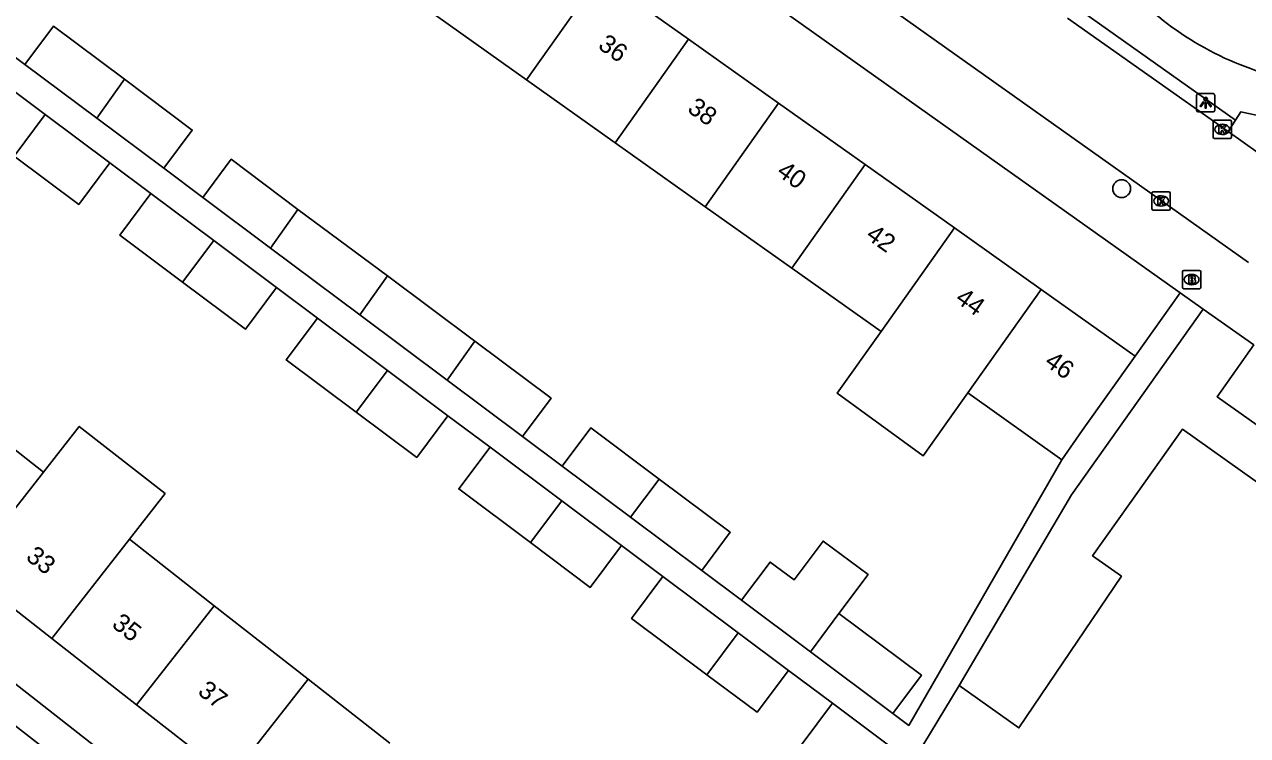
# Model space of a CAD drawing. Extents: x 162812 to 163818, y 381639 to 382470.
# Drawn here: x 163020.7 to 163087.6, y 381941.1 to 381980 of the extents above; entities that cross this region are included whole.
import ezdxf

# ---------------------------------------------------------------- set-up
doc = ezdxf.new("R2010")
doc.units = 0
for name, color, linetype in [('IMGEO_Boom', 7, 'Continuous'), ('IMGEO_Brandkraan', 7, 'Continuous'), ('IMGEO_Kolk', 7, 'Continuous'), ('IMGEO_Lichtpunt', 7, 'Continuous'), ('IMGEO_Pand', 7, 'Continuous'), ('IMGEO_Pand_nummerreeks', 7, 'Continuous'), ('IMGEO_Rijbaan_lokaal_open', 7, 'Continuous'), ('IMGEO_Voetpad_gesloten', 7, 'Continuous'), ('IMGEO_Voetpad_open', 7, 'Continuous')]:
    doc.layers.add(name, color=color, linetype=linetype)

msp = doc.modelspace()

# ---------------------------------------------------------------- linework, layer by layer
at = {"layer": 'IMGEO_Boom'}
msp.add_circle((163080.696, 381971.034), 0.489, dxfattribs=at)
at = {"layer": 'IMGEO_Brandkraan'}
for p, q in [((163084.025, 381965.636), (163084.025, 381966.488)), ((163084.1, 381966.562), (163084.952, 381966.562)), ((163085.026, 381966.488), (163085.026, 381965.636)), ((163084.513, 381966.342), (163084.538, 381966.342)), ((163084.952, 381965.562), (163084.1, 381965.562)), ((163084.536, 381965.782), (163084.511, 381965.782))]:
    msp.add_line(p, q, dxfattribs=at)
for points in [[(163084.025, 381965.636), (163084.025, 381966.488)], [(163084.1, 381966.562), (163084.952, 381966.562)], [(163085.026, 381966.488), (163085.026, 381965.636)], [(163084.373, 381966.262), (163084.373, 381965.862), (163084.586, 381965.862)], [(163084.604, 381966.262), (163084.373, 381966.262)], [(163084.552, 381966.181), (163084.498, 381966.181), (163084.498, 381966.105)], [(163084.498, 381966.105), (163084.551, 381966.105)], [(163084.56, 381966.029), (163084.498, 381966.029), (163084.498, 381965.948)], [(163084.498, 381965.948), (163084.56, 381965.948)], [(163084.952, 381965.562), (163084.1, 381965.562)]]:
    msp.add_lwpolyline(points, dxfattribs=at)
for centre, radius, start, end in [((163084.102, 381966.486), 0.0765, 91.55205, 178.44795), ((163084.102, 381966.486), 0.0765, 91.55205, 178.44795), ((163084.95, 381966.486), 0.0765, 1.55205, 88.44795), ((163084.95, 381966.486), 0.0765, 1.55205, 88.44795), ((163084.553, 381966.143), 0.0379, 267.82845, 90.93552), ((163084.561, 381965.988), 0.0404, 269.87594, 90.50774), ((163084.592, 381966.113), 0.251, 268.66757, 293.53466), ((163084.608, 381966.117), 0.145, 59.4692, 91.53667), ((163084.633, 381966.164), 0.0922, 285.51372, 58.15012), ((163084.638, 381965.972), 0.105, 301.31148, 78.98903), ((163084.102, 381965.638), 0.0765, 181.55205, 268.44795), ((163084.102, 381965.638), 0.0765, 181.55205, 268.44795), ((163084.95, 381965.638), 0.0765, 271.55205, 358.44795), ((163084.95, 381965.638), 0.0765, 271.55205, 358.44795)]:
    msp.add_arc(centre, radius, start, end, dxfattribs=at)
for centre, major_axis, ratio, start_param, end_param in [((163084.512, 381966.062), (-0.387, 0.002), 0.722429, 4.712389, 7.853982), ((163084.537, 381966.062), (-0.39, 0.002), 0.717154, 1.570796, 4.712389)]:
    msp.add_ellipse(centre, major_axis=major_axis, ratio=ratio, start_param=start_param, end_param=end_param, dxfattribs=at)
at = {"layer": 'IMGEO_Kolk'}
for p, q in [((163085.699, 381973.851), (163085.699, 381974.703)), ((163085.774, 381974.777), (163086.626, 381974.777)), ((163086.187, 381974.557), (163086.212, 381974.557)), ((163086.7, 381974.703), (163086.7, 381973.851)), ((163086.21, 381973.997), (163086.185, 381973.997)), ((163086.626, 381973.777), (163085.774, 381973.777)), ((163082.354, 381969.938), (163082.354, 381970.79)), ((163082.429, 381970.864), (163083.281, 381970.864)), ((163082.842, 381970.644), (163082.867, 381970.644)), ((163083.355, 381970.79), (163083.355, 381969.938)), ((163083.281, 381969.864), (163082.429, 381969.864)), ((163082.865, 381970.084), (163082.84, 381970.084))]:
    msp.add_line(p, q, dxfattribs=at)
for points in [[(163085.699, 381973.851), (163085.699, 381974.703)], [(163085.774, 381974.777), (163086.626, 381974.777)], [(163086.7, 381974.703), (163086.7, 381973.851)], [(163086.02, 381974.477), (163086.143, 381974.477), (163086.143, 381974.326), (163086.273, 381974.477), (163086.437, 381974.477), (163086.291, 381974.326), (163086.444, 381974.077), (163086.292, 381974.077), (163086.207, 381974.241), (163086.143, 381974.174), (163086.143, 381974.077), (163086.02, 381974.077), (163086.02, 381974.477)], [(163086.626, 381973.777), (163085.774, 381973.777)], [(163082.354, 381969.938), (163082.354, 381970.79)], [(163082.429, 381970.864), (163083.281, 381970.864)], [(163082.675, 381970.564), (163082.798, 381970.564), (163082.798, 381970.413), (163082.928, 381970.564), (163083.092, 381970.564), (163082.946, 381970.413), (163083.099, 381970.164), (163082.947, 381970.164), (163082.862, 381970.328), (163082.798, 381970.261), (163082.798, 381970.164), (163082.675, 381970.164), (163082.675, 381970.564)], [(163083.355, 381970.79), (163083.355, 381969.938)], [(163083.281, 381969.864), (163082.429, 381969.864)]]:
    msp.add_lwpolyline(points, dxfattribs=at)
for centre, start, end in [((163085.776, 381974.701), 91.55205, 178.44795), ((163085.776, 381974.701), 91.55205, 178.44795), ((163086.624, 381974.701), 1.55205, 88.44795), ((163086.624, 381974.701), 1.55205, 88.44795), ((163085.776, 381973.853), 181.55205, 268.44795), ((163085.776, 381973.853), 181.55205, 268.44795), ((163086.624, 381973.853), 271.55205, 358.44795), ((163086.624, 381973.853), 271.55205, 358.44795), ((163082.431, 381970.788), 91.55205, 178.44795), ((163082.431, 381970.788), 91.55205, 178.44795), ((163083.279, 381970.788), 1.55205, 88.44795), ((163083.279, 381970.788), 1.55205, 88.44795), ((163082.431, 381969.94), 181.55205, 268.44795), ((163082.431, 381969.94), 181.55205, 268.44795), ((163083.279, 381969.94), 271.55205, 358.44795), ((163083.279, 381969.94), 271.55205, 358.44795)]:
    msp.add_arc(centre, 0.0765, start, end, dxfattribs=at)
for centre, major_axis, ratio, start_param, end_param in [((163086.186, 381974.277), (-0.387, 0.002), 0.722429, 4.712389, 7.853982), ((163086.211, 381974.277), (-0.39, 0.002), 0.717154, 1.570796, 4.712389), ((163082.841, 381970.364), (-0.387, 0.002), 0.722429, 4.712389, 7.853982), ((163082.866, 381970.364), (-0.39, 0.002), 0.717154, 1.570796, 4.712389)]:
    msp.add_ellipse(centre, major_axis=major_axis, ratio=ratio, start_param=start_param, end_param=end_param, dxfattribs=at)
at = {"layer": 'IMGEO_Lichtpunt'}
for p, q in [((163084.796, 381976.138), (163084.796, 381975.331)), ((163084.796, 381976.138), (163084.796, 381975.331)), ((163085.698, 381976.233), (163084.89, 381976.233)), ((163085.698, 381976.233), (163084.89, 381976.233)), ((163085.792, 381975.331), (163085.792, 381976.138)), ((163085.792, 381975.331), (163085.792, 381976.138)), ((163084.89, 381975.237), (163085.698, 381975.237)), ((163084.89, 381975.237), (163085.698, 381975.237))]:
    msp.add_line(p, q, dxfattribs=at)
for points in [[(163085.17, 381975.802), (163085.209, 381975.774), (163085.021, 381975.512), (163084.983, 381975.539), (163085.17, 381975.802)], [(163085.272, 381975.754), (163085.319, 381975.754), (163085.319, 381975.432), (163085.272, 381975.432), (163085.272, 381975.754)], [(163085.382, 381975.774), (163085.42, 381975.801), (163085.607, 381975.539), (163085.568, 381975.511), (163085.382, 381975.774)]]:
    msp.add_lwpolyline(points, dxfattribs=at)
msp.add_circle((163085.295, 381975.936), 0.0994, dxfattribs=at)
for centre, start, end in [((163084.89, 381976.138), 90, 180), ((163084.89, 381976.138), 90, 180), ((163085.698, 381976.138), 0, 90), ((163085.698, 381976.138), 0, 90), ((163084.89, 381975.331), 180, 270), ((163084.89, 381975.331), 180, 270), ((163085.698, 381975.331), 270, 0), ((163085.698, 381975.331), 270, 360)]:
    msp.add_arc(centre, 0.0946, start, end, dxfattribs=at)
at = {"layer": 'IMGEO_Pand'}
for points in [[(163048.128, 381976.985), (163052.147, 381982.657)], [(163057.005, 381979.21), (163052.147, 381982.657)], [(163026.136, 381977.017), (163022.251, 381979.921), (163020.687, 381977.829)], [(163043.147, 381980.518), (163048.128, 381976.985)], [(163057.005, 381979.21), (163052.986, 381973.54)], [(163061.924, 381975.72), (163057.005, 381979.21)], [(163018.187, 381977.793), (163021.796, 381975.095)], [(163024.626, 381974.885), (163020.687, 381977.829)], [(163026.136, 381977.017), (163024.626, 381974.885)], [(163028.284, 381972.15), (163029.848, 381974.242), (163026.136, 381977.017)], [(163048.128, 381976.985), (163052.986, 381973.54)], [(163057.906, 381970.05), (163061.924, 381975.72)], [(163066.66, 381972.359), (163061.924, 381975.72)], [(163021.796, 381975.095), (163020.094, 381972.821)], [(163021.796, 381975.095), (163025.336, 381972.448)], [(163028.284, 381972.15), (163024.626, 381974.885)], [(163052.986, 381973.54), (163057.906, 381970.05)], [(163020.094, 381972.821), (163023.633, 381970.172), (163025.336, 381972.448)], [(163035.621, 381969.9), (163031.981, 381972.648), (163030.417, 381970.555)], [(163066.66, 381972.359), (163062.642, 381966.691)], [(163071.546, 381968.892), (163066.66, 381972.359)], [(163027.578, 381970.771), (163025.874, 381968.495), (163029.314, 381965.92)], [(163027.578, 381970.771), (163031.018, 381968.198)], [(163034.123, 381967.785), (163030.417, 381970.555)], [(163035.621, 381969.9), (163034.123, 381967.785)], [(163040.528, 381966.259), (163035.621, 381969.9)], [(163057.906, 381970.05), (163062.642, 381966.691)], [(163067.53, 381963.225), (163071.546, 381968.892)], [(163076.288, 381965.527), (163071.546, 381968.892)], [(163029.314, 381965.92), (163031.018, 381968.198)], [(163031.018, 381968.198), (163034.461, 381965.624)], [(163039.017, 381964.127), (163034.123, 381967.785)], [(163062.642, 381966.691), (163067.53, 381963.225)], [(163029.314, 381965.92), (163032.755, 381963.344), (163034.461, 381965.624)], [(163039.017, 381964.127), (163040.528, 381966.259)], [(163045.297, 381962.693), (163040.528, 381966.259)], [(163072.273, 381959.861), (163076.288, 381965.527)], [(163081.433, 381961.877), (163076.288, 381965.527)], [(163036.698, 381963.951), (163034.991, 381961.67), (163038.817, 381958.806)], [(163036.698, 381963.951), (163040.525, 381961.089)], [(163043.786, 381960.561), (163039.017, 381964.127)], [(163067.53, 381963.225), (163065.135, 381959.846), (163069.839, 381956.426), (163072.273, 381959.861)], [(163045.297, 381962.693), (163043.786, 381960.561)], [(163047.915, 381957.475), (163049.479, 381959.567), (163045.297, 381962.693)], [(163087.923, 381962.484), (163085.918, 381959.653), (163088.119, 381958.095), (163090.121, 381960.923)], [(163081.433, 381961.877), (163078.544, 381957.797), (163077.421, 381956.21)], [(163040.525, 381961.089), (163038.817, 381958.806)], [(163040.525, 381961.089), (163043.836, 381958.613)], [(163047.915, 381957.475), (163043.786, 381960.561)], [(163072.273, 381959.861), (163077.421, 381956.21)], [(163021.709, 381955.532), (163016.948, 381959.257)], [(163038.817, 381958.806), (163042.126, 381956.329), (163043.836, 381958.613)], [(163021.709, 381955.532), (163023.662, 381958.028), (163028.356, 381954.355), (163026.403, 381951.859)], [(163055.387, 381955.15), (163051.647, 381957.946), (163050.083, 381955.854)], [(163071.809, 381943.852), (163075.071, 381941.535), (163080.687, 381949.829), (163079.105, 381950.952), (163081.128, 381953.8), (163084.023, 381957.876), (163099.486, 381946.892)], [(163046.137, 381956.893), (163044.426, 381954.607), (163048.346, 381951.673)], [(163046.137, 381956.893), (163050.058, 381953.96)], [(163053.823, 381953.058), (163050.083, 381955.854)], [(163017.462, 381950.105), (163021.709, 381955.532)], [(163053.823, 381953.058), (163055.387, 381955.15)], [(163057.72, 381950.145), (163059.284, 381952.237), (163055.387, 381955.15)], [(163050.058, 381953.96), (163048.346, 381951.673)], [(163050.058, 381953.96), (163053.331, 381951.513)], [(163057.72, 381950.145), (163053.823, 381953.058)], [(163026.403, 381951.859), (163022.156, 381946.432)], [(163031.049, 381948.223), (163026.403, 381951.859)], [(163065.229, 381947.794), (163066.818, 381949.921), (163064.361, 381951.758), (163062.771, 381949.631), (163061.459, 381950.612), (163059.895, 381948.52)], [(163048.346, 381951.673), (163051.617, 381949.224), (163053.331, 381951.513)], [(163022.156, 381946.432), (163017.462, 381950.105)], [(163055.598, 381949.817), (163053.884, 381947.527), (163058, 381944.446)], [(163059.716, 381946.738), (163055.598, 381949.817)], [(163063.665, 381945.702), (163059.895, 381948.52)], [(163026.803, 381942.796), (163031.049, 381948.223)], [(163031.049, 381948.223), (163036.178, 381944.21)], [(163065.229, 381947.794), (163063.665, 381945.702)], [(163068.177, 381942.328), (163069.741, 381944.42), (163065.229, 381947.794)], [(163022.156, 381946.432), (163026.803, 381942.796)], [(163059.716, 381946.738), (163058, 381944.446)], [(163062.462, 381944.685), (163059.716, 381946.738)], [(163068.177, 381942.328), (163063.665, 381945.702)], [(163058, 381944.446), (163060.745, 381942.392), (163062.462, 381944.685)], [(163036.178, 381944.21), (163031.932, 381938.782)], [(163040.664, 381940.7), (163036.178, 381944.21)], [(163065.11, 381932.788), (163067.467, 381936.682), (163071.809, 381943.852)], [(163031.932, 381938.782), (163026.803, 381942.796)], [(163064.872, 381942.883), (163063.154, 381940.589), (163066.37, 381938.181), (163068.089, 381940.477)], [(163064.872, 381942.883), (163068.089, 381940.477)]]:
    msp.add_lwpolyline(points, dxfattribs=at)
at = {"layer": 'IMGEO_Rijbaan_lokaal_open'}
for points in [[(163087.644, 381967.002), (163041.126, 382000), (163000, 382029.075), (162986.475, 382038.685), (162978.206, 382044.6), (162971.264, 382049.436), (162965.988, 382053.161), (162963.554, 382054.88), (162962.384, 382055.718), (162958.651, 382058.394), (162951.212, 382063.853), (162951.044, 382063.961)], [(163077.734, 381980.369), (163086.515, 381974.156)], [(163086.515, 381974.156), (163090.633, 381971.241)]]:
    msp.add_lwpolyline(points, dxfattribs=at)
at = {"layer": 'IMGEO_Voetpad_gesloten'}
for points in [[(163086.924, 381974.785), (163078.167, 381980.981)], [(163116.95, 381967.948), (163116.866, 381968.065), (163111.676, 381969.623), (163107.145, 381970.817), (163098.595, 381972.774), (163087.214, 381975.231), (163086.924, 381974.785)]]:
    msp.add_lwpolyline(points, dxfattribs=at)
msp.add_arc((163093.609, 381993.898), 17.321, 220.94981, 253.22795, dxfattribs=at)
at = {"layer": 'IMGEO_Voetpad_open'}
for points in [[(163083.894, 381965.344), (163035.082, 382000), (163010.924, 382017.152)], [(163020.687, 381977.829), (163018.631, 381979.366)], [(162977.939, 381977.029), (163000, 381959.74), (163053.051, 381918.164)], [(163086.515, 381974.156), (163086.924, 381974.785)], [(163025.336, 381972.448), (163027.578, 381970.771)], [(163030.417, 381970.555), (163028.284, 381972.15)], [(163034.461, 381965.624), (163036.698, 381963.951)], [(163083.894, 381965.344), (163081.433, 381961.877)], [(163085.162, 381964.444), (163083.894, 381965.344)], [(163071.809, 381943.852), (163077.959, 381954.283), (163085.162, 381964.444)], [(163087.923, 381962.484), (163085.162, 381964.444)], [(163043.836, 381958.613), (163046.137, 381956.893)], [(163050.083, 381955.854), (163047.915, 381957.475)], [(163077.421, 381956.21), (163069.05, 381941.675), (163068.177, 381942.328)], [(163053.331, 381951.513), (163055.598, 381949.817)], [(163059.895, 381948.52), (163057.72, 381950.145)], [(163025.782, 381937.279), (163016.231, 381944.693)], [(163062.462, 381944.685), (163064.872, 381942.883)]]:
    msp.add_lwpolyline(points, dxfattribs=at)

# ---------------------------------------------------------------- texts
at = {"layer": 'IMGEO_Pand_nummerreeks'}
for s, rotation, p in [('36', 324.6422, (163051.988, 381978.749)), ('38', 324.6422, (163056.877, 381975.28)), ('40', 324.6422, (163061.763, 381971.813)), ('42', 324.6422, (163066.644, 381968.349)), ('44', 324.6422, (163071.532, 381964.881)), ('46', 324.6422, (163076.418, 381961.414)), ('33', 321.95607, (163020.685, 381950.783)), ('35', 321.95607, (163025.387, 381947.104)), ('37', 321.95607, (163030.09, 381943.424))]:
    msp.add_text(s, height=1, rotation=rotation, dxfattribs=at).set_placement(p)

doc.saveas('drawing.dxf')
